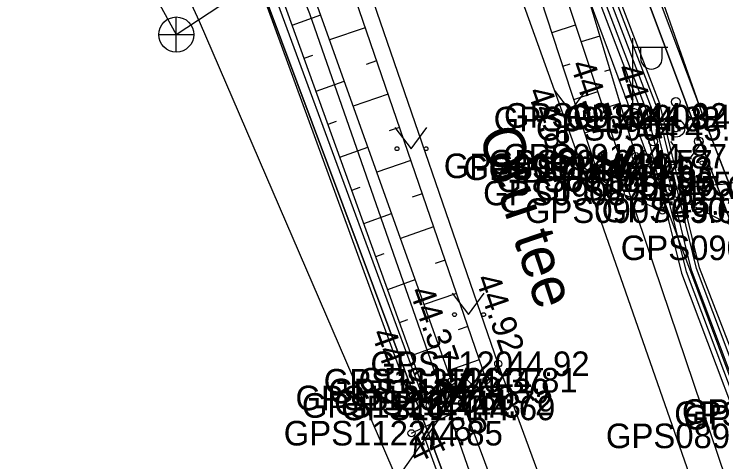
# Model space of a CAD drawing. Extents: x 551623 to 559850, y 6561220 to 6567135.
# Drawn here: x 557153.38 to 557173.53, y 6565632.93 to 6565645.68 of the extents above; entities that cross this region are included whole.
import ezdxf

# ---------------------------------------------------------------- set-up
doc = ezdxf.new("R2010")
doc.units = 0
for name, color, linetype in [('AED', 7, 'Continuous'), ('HALJASTUS', 7, 'Continuous'), ('KKAEV', 7, 'Continuous'), ('KORGUS-EH2000', 7, 'Continuous'), ('KPOHULIIN', 7, 'Continuous'), ('KTRASS', 7, 'Continuous'), ('MOOTKORG-EH2000', 7, 'Continuous'), ('MOOTMPUNKT', 7, 'Continuous'), ('MOOTNR', 7, 'Continuous'), ('MOOTPIIR', 7, 'Continuous'), ('MPKAABEL', 7, 'Continuous'), ('MPOHULIIN', 7, 'Continuous'), ('PIIR', 7, 'Continuous'), ('POST', 7, 'Continuous'), ('PUU', 7, 'Continuous'), ('RELJEEF', 7, 'Continuous'), ('TEE', 7, 'Continuous'), ('TRUUP', 7, 'Continuous'), ('VTRASS', 7, 'Continuous')]:
    doc.layers.add(name, color=color, linetype=linetype)

msp = doc.modelspace()

# ---------------------------------------------------------------- linework, layer by layer
at = {"layer": 'AED'}
for points in [[(557166.088, 6565662.867), (557165.504, 6565662.552), (557168.954, 6565653.509), (557173.01, 6565642.746)], [(557165.03, 6565634.747), (557158.902, 6565651.374)], [(557173.01, 6565642.746), (557174.03, 6565640.102)]]:
    msp.add_lwpolyline(points, dxfattribs=at)
at = {"layer": 'HALJASTUS'}
for p, q in [((557168.759, 6565643.515), (557169.222, 6565642.908)), ((557169.222, 6565642.908), (557169.668, 6565643.515)), ((557164.217, 6565642.452), (557164.681, 6565641.845)), ((557164.681, 6565641.845), (557165.126, 6565642.452)), ((557172.072, 6565642.051), (557172.536, 6565641.444)), ((557172.536, 6565641.444), (557172.981, 6565642.051)), ((557165.856, 6565637.728), (557166.32, 6565637.121)), ((557166.32, 6565637.121), (557166.765, 6565637.728))]:
    msp.add_line(p, q, dxfattribs=at)
for centre in [(557168.821, 6565642.908), (557169.65, 6565642.908), (557164.28, 6565641.845), (557165.108, 6565641.845), (557172.135, 6565641.444), (557172.964, 6565641.444), (557165.919, 6565637.121), (557166.747, 6565637.121)]:
    msp.add_circle(centre, 0.055, dxfattribs=at)
at = {"layer": 'KKAEV'}
for p, q in [((557157.992, 6565644.597), (557157.992, 6565645.597)), ((557157.492, 6565645.097), (557158.492, 6565645.097))]:
    msp.add_line(p, q, dxfattribs=at)
msp.add_circle((557157.992, 6565645.097), 0.5, dxfattribs=at)
at = {"layer": 'KORGUS-EH2000'}
for centre in [(557173.01, 6565642.746), (557171.08, 6565641.633), (557169.533, 6565641.358), (557170.67, 6565641.462), (557167.164, 6565635.721), (557165.832, 6565635.221), (557165.209, 6565634.534), (557164.694, 6565633.743)]:
    msp.add_circle(centre, 0.1, dxfattribs=at)
at = {"layer": 'KPOHULIIN'}
msp.add_lwpolyline([(557153.703, 6565689.258), (557170.996, 6565642.742), (557188.463, 6565596.007), (557203.873, 6565554.539)], dxfattribs=at)
at = {"layer": 'KTRASS'}
for points in [[(557150.612, 6565663.866), (557150.192, 6565663.766), (557158.644, 6565645.481), (557173.639, 6565610.746), (557196.918, 6565549.894), (557198.721, 6565546.112), (557205.717, 6565533.399)], [(557148.593, 6565662.181), (557157.992, 6565645.097), (557171.927, 6565654.262), (557174.296, 6565654.178)]]:
    msp.add_lwpolyline(points, dxfattribs=at)
at = {"layer": 'MOOTMPUNKT'}
for centre in [(557171.108, 6565642.794), (557170.884, 6565642.69), (557173.01, 6565642.746), (557172.226, 6565642.428), (557171.08, 6565641.633), (557169.533, 6565641.358), (557170.67, 6565641.462), (557169.955, 6565641.302), (557170.668, 6565641.266), (557170.748, 6565640.959), (557170.653, 6565640.584), (557172.129, 6565640.72), (557171.843, 6565640.081), (557167.164, 6565635.721), (557165.832, 6565635.221), (557166.823, 6565635.253), (557166.03, 6565634.945), (557165.03, 6565634.747), (557165.209, 6565634.534), (557166.13, 6565634.604), (557166.189, 6565634.463), (557164.694, 6565633.743)]:
    msp.add_circle(centre, 0.1, dxfattribs=at)
at = {"layer": 'MOOTPIIR'}
for points in [[(557216.491, 6565555.797), (557212.624, 6565553.114), (557210.514, 6565552.349), (557205.874, 6565555.444), (557204.861, 6565559.233), (557195.504, 6565582.248), (557189.332, 6565598.167), (557176.218, 6565634.197), (557174.03, 6565640.102), (557173.01, 6565642.746), (557165.813, 6565663.251), (557153.477, 6565695.143)], [(557123.649, 6565597.144), (557131.439, 6565619.888), (557135.989, 6565633.551), (557138.66, 6565635.803), (557139.302, 6565639.392), (557141.878, 6565651.606), (557144.728, 6565653.185), (557154.978, 6565652.55), (557157.159, 6565650.361), (557157.454, 6565649.958), (557158.668, 6565651.145), (557165.654, 6565632.005), (557181.323, 6565589.325)]]:
    msp.add_lwpolyline(points, dxfattribs=at)
at = {"layer": 'MPKAABEL'}
for points in [[(557188.548, 6565598.692), (557188.2, 6565598.718), (557187.721, 6565599.754), (557177.683, 6565625.509), (557172.814, 6565638.437), (557171.697, 6565642.979), (557168.187, 6565652.165), (557167.262, 6565655.589), (557166.044, 6565659.319), (557161.649, 6565671.749), (557157.5, 6565682.422), (557144.324, 6565686.031), (557144.252, 6565688.32), (557143.817, 6565693.4), (557141.734, 6565698.255), (557128.945, 6565725.821), (557129.024, 6565726.455), (557135.182, 6565727.691), (557135.853, 6565727.913)], [(557209.732, 6565551.775), (557208.974, 6565550.692), (557207.404, 6565549.657), (557206.754, 6565549.944), (557204.71, 6565554.095), (557195.922, 6565577.384), (557192.113, 6565587.963), (557191.587, 6565590.183), (557188.187, 6565598.385), (557187.588, 6565599.68), (557177.543, 6565625.455), (557172.671, 6565638.39), (557171.554, 6565642.933), (557168.044, 6565652.12), (557167.118, 6565655.546), (557165.901, 6565659.272), (557161.507, 6565671.698), (557157.386, 6565682.297), (557144.178, 6565685.914), (557143.348, 6565686.055)], [(557188.548, 6565598.692), (557187.875, 6565599.817), (557172.894, 6565638.449), (557171.765, 6565643.124), (557168.471, 6565651.705), (557166.124, 6565659.543), (557164.776, 6565659.799), (557155.378, 6565657.29), (557150.73, 6565663.434)], [(557187.456, 6565599.606), (557177.403, 6565625.401), (557172.528, 6565638.343), (557171.411, 6565642.887), (557167.901, 6565652.074), (557166.974, 6565655.503), (557165.736, 6565659.294), (557164.874, 6565659.594), (557157.078, 6565657.517), (557142.525, 6565654.193), (557141.608, 6565653.807), (557141.26, 6565653.022), (557136.914, 6565641.202), (557134.897, 6565635.657), (557131.035, 6565624.808), (557126.58, 6565612.013), (557124.657, 6565607.634)], [(557124.798, 6565607.582), (557126.72, 6565611.959), (557131.176, 6565624.758), (557135.038, 6565635.606), (557137.055, 6565641.15), (557141.399, 6565652.966), (557141.721, 6565653.692), (557142.571, 6565654.05), (557157.114, 6565657.371), (557164.868, 6565659.437), (557165.617, 6565659.177), (557166.831, 6565655.46), (557167.758, 6565652.029), (557171.268, 6565642.841), (557172.386, 6565638.297), (557177.262, 6565625.348), (557187.324, 6565599.533)]]:
    msp.add_lwpolyline(points, dxfattribs=at)
at = {"layer": 'MPOHULIIN'}
msp.add_lwpolyline([(557153.703, 6565689.258), (557170.996, 6565642.742), (557188.463, 6565596.007), (557203.873, 6565554.539)], dxfattribs=at)
at = {"layer": 'PIIR'}
msp.add_lwpolyline([(557169.97, 6565369.7), (557178.6, 6565401.44), (557191.37, 6565459.67), (557200.72, 6565502.33), (557207.99, 6565535.49), (557196.11, 6565551.01), (557181.52, 6565590.04), (557157.5, 6565654.27), (557143.03, 6565692.36), (557127.82, 6565722.36), (557090.07, 6565796.84), (557098.32, 6565822.27), (557112.7, 6565823.81), (557104.44, 6565797.12), (557104.79, 6565790.25), (557125.5, 6565749.51), (557153.03, 6565695.14), (557165.18, 6565662.77), (557205.13, 6565556), (557206.12, 6565554.71), (557210.7, 6565548.72), (557217.51, 6565539.84)], dxfattribs=at)
for points in [[(557221.04, 6565732.05), (557261.47, 6565690), (557262.54, 6565687.68), (557262.21, 6565684.68), (557253.96, 6565672.24), (557244.92, 6565658.88), (557239.68, 6565647.67), (557235.81, 6565635.09), (557232.31, 6565621.12), (557216.16, 6565551.43), (557215.43, 6565552.43), (557210.88, 6565558.36), (557206.12, 6565554.71), (557205.13, 6565556), (557165.18, 6565662.77)], [(557142.14, 6565653.78), (557157.5, 6565654.27), (557181.52, 6565590.04), (557174.05, 6565568.29), (557122.77, 6565599.28)]]:
    msp.add_lwpolyline(points, close=True, dxfattribs=at)
at = {"layer": 'POST'}
for p, q in [((557170.996, 6565642.992), (557170.996, 6565644.992)), ((557170.996, 6565644.742), (557171.996, 6565644.742)), ((557171.223, 6565644.421), (557171.223, 6565644.742)), ((557171.835, 6565644.421), (557171.835, 6565644.742)), ((557170.996, 6565642.742), (557170.996, 6565642.742))]:
    msp.add_line(p, q, dxfattribs=at)
msp.add_circle((557170.996, 6565642.742), 0.25, dxfattribs=at)
msp.add_arc((557171.529, 6565644.421), 0.306, 180, 0, dxfattribs=at)
at = {"layer": 'PUU'}
for centre, radius in [((557172.226, 6565643.178), 0.125), ((557172.226, 6565642.428), 0.25), ((557171.576, 6565642.053), 0.125), ((557172.876, 6565642.053), 0.125)]:
    msp.add_circle(centre, radius, dxfattribs=at)
at = {"layer": 'RELJEEF'}
for p, q in [((557161.298, 6565645.364), (557162.107, 6565645.656)), ((557163.375, 6565645.291), (557162.362, 6565644.942)), ((557168.696, 6565645.151), (557169.364, 6565645.37)), ((557170.055, 6565645.047), (557169.525, 6565644.888)), ((557161.638, 6565644.423), (557161.879, 6565644.51)), ((557163.7, 6565644.345), (557163.399, 6565644.242)), ((557169.006, 6565644.201), (557169.209, 6565644.267)), ((557170.342, 6565644.089), (557170.192, 6565644.044)), ((557161.978, 6565643.482), (557162.78, 6565643.772)), ((557169.317, 6565643.25), (557169.998, 6565643.473)), ((557164.025, 6565643.399), (557163.034, 6565643.059)), ((557170.63, 6565643.132), (557170.159, 6565642.99)), ((557162.317, 6565642.542), (557162.557, 6565642.628)), ((557164.35, 6565642.453), (557164.056, 6565642.352)), ((557169.628, 6565642.3), (557169.834, 6565642.367)), ((557170.917, 6565642.174), (557170.785, 6565642.134)), ((557162.657, 6565641.601), (557163.452, 6565641.888)), ((557164.674, 6565641.507), (557163.707, 6565641.175)), ((557169.939, 6565641.35), (557170.632, 6565641.576)), ((557162.997, 6565640.661), (557163.234, 6565640.747)), ((557164.999, 6565640.562), (557164.712, 6565640.463)), ((557163.336, 6565639.72), (557164.124, 6565640.005)), ((557165.324, 6565639.616), (557164.379, 6565639.291)), ((557163.676, 6565638.78), (557163.911, 6565638.865)), ((557165.649, 6565638.67), (557165.369, 6565638.574)), ((557164.016, 6565637.839), (557164.797, 6565638.121)), ((557165.974, 6565637.724), (557165.051, 6565637.408)), ((557164.355, 6565636.899), (557164.589, 6565636.983)), ((557166.299, 6565636.779), (557166.025, 6565636.685)), ((557164.695, 6565635.958), (557165.469, 6565636.238)), ((557166.624, 6565635.833), (557165.724, 6565635.524)), ((557165.693, 6565634.571), (557165.832, 6565635.221)), ((557166.54, 6565634.989), (557166.237, 6565635.313)), ((557165.035, 6565635.018), (557165.266, 6565635.101))]:
    msp.add_line(p, q, dxfattribs=at)
for points in [[(557165.832, 6565635.221), (557159.708, 6565652.375), (557158.674, 6565654.103), (557154.742, 6565667.577), (557152.759, 6565673.936), (557151.516, 6565674.828), (557149.499, 6565674.094), (557148.173, 6565671.353)], [(557154.742, 6565667.577), (557155.418, 6565666.946), (557160.214, 6565654.494), (557166.823, 6565635.253), (557166.13, 6565634.604), (557165.209, 6565634.534), (557158.883, 6565652.052), (557157.159, 6565650.361)], [(557168.093, 6565658.959), (557167.208, 6565658.562), (557166.606, 6565657.386), (557166.615, 6565655.528), (557167.026, 6565652.367), (557170.67, 6565641.462)], [(557168.518, 6565657.455), (557167.888, 6565656.588), (557167.399, 6565655.451), (557167.816, 6565652.5), (557171.08, 6565641.633), (557170.748, 6565640.959), (557169.955, 6565641.302), (557166.469, 6565651.955), (557165.931, 6565655.138), (557165.41, 6565656.749)]]:
    msp.add_lwpolyline(points, dxfattribs=at)
at = {"layer": 'TEE'}
for points in [[(557152.112, 6565688.481), (557157.713, 6565674.641), (557162.021, 6565662.419), (557165.82, 6565651.689), (557169.533, 6565641.358), (557173.023, 6565631.377), (557179.06, 6565614.785), (557185.909, 6565597.09), (557192.171, 6565581.122), (557199.262, 6565562.738), (557199.582, 6565562.573), (557200.758, 6565559.782), (557200.595, 6565559.238), (557202.926, 6565553.852), (557206.467, 6565546.966), (557208.553, 6565543.774), (557209.481, 6565542.658), (557210.82, 6565542.39), (557212.926, 6565542.8), (557215.219, 6565543.815)], [(557182.465, 6565595.086), (557175.639, 6565612.889), (557172.326, 6565621.701), (557167.164, 6565635.721), (557160.75, 6565654.334), (557156.171, 6565667.14), (557153.025, 6565675.538), (557150.862, 6565675.919), (557148.564, 6565674.705), (557146.52, 6565672.286)], [(557169.533, 6565641.358), (557170.653, 6565640.584), (557171.843, 6565640.081), (557172.129, 6565640.72), (557173.673, 6565640.842), (557174.358, 6565640.996)], [(557164.694, 6565633.743), (557166.189, 6565634.463), (557167.164, 6565635.721)]]:
    msp.add_lwpolyline(points, dxfattribs=at)
at = {"layer": 'TRUUP'}
for p, q in [((557170.636, 6565641.362), (557170.918, 6565641.932)), ((557170.668, 6565641.266), (557170.982, 6565641.9)), ((557170.7, 6565641.171), (557171.046, 6565641.868)), ((557170.878, 6565641.851), (557170.974, 6565641.724)), ((557170.891, 6565641.876), (557170.986, 6565641.749)), ((557170.903, 6565641.901), (557170.999, 6565641.774)), ((557170.915, 6565641.927), (557171.011, 6565641.799)), ((557170.918, 6565641.932), (557171.046, 6565641.868)), ((557170.958, 6565641.912), (557171.024, 6565641.824)), ((557171.008, 6565641.887), (557171.036, 6565641.849)), ((557170.779, 6565641.651), (557170.875, 6565641.523)), ((557170.791, 6565641.676), (557170.887, 6565641.548)), ((557170.804, 6565641.701), (557170.9, 6565641.573)), ((557170.816, 6565641.726), (557170.912, 6565641.598)), ((557170.829, 6565641.751), (557170.924, 6565641.624)), ((557170.841, 6565641.776), (557170.937, 6565641.649)), ((557170.853, 6565641.801), (557170.949, 6565641.674)), ((557170.866, 6565641.826), (557170.962, 6565641.699)), ((557170.066, 6565641.644), (557170.003, 6565641.516)), ((557170.003, 6565641.516), (557170.7, 6565641.171)), ((557170.016, 6565641.542), (557170.055, 6565641.49)), ((557170.028, 6565641.567), (557170.105, 6565641.465)), ((557170.034, 6565641.58), (557170.668, 6565641.266)), ((557170.041, 6565641.592), (557170.155, 6565641.441)), ((557170.053, 6565641.618), (557170.204, 6565641.416)), ((557170.066, 6565641.644), (557170.636, 6565641.362)), ((557170.066, 6565641.643), (557170.254, 6565641.392)), ((557170.114, 6565641.62), (557170.304, 6565641.367)), ((557170.164, 6565641.595), (557170.354, 6565641.342)), ((557170.214, 6565641.571), (557170.404, 6565641.318)), ((557170.263, 6565641.546), (557170.453, 6565641.293)), ((557170.313, 6565641.521), (557170.503, 6565641.268)), ((557170.363, 6565641.497), (557170.553, 6565641.244)), ((557170.413, 6565641.472), (557170.603, 6565641.219)), ((557170.463, 6565641.447), (557170.653, 6565641.194)), ((557170.68, 6565641.45), (557170.775, 6565641.322)), ((557170.692, 6565641.475), (557170.788, 6565641.347)), ((557170.704, 6565641.5), (557170.8, 6565641.373)), ((557170.717, 6565641.525), (557170.813, 6565641.398)), ((557170.729, 6565641.55), (557170.825, 6565641.423)), ((557170.742, 6565641.575), (557170.837, 6565641.448)), ((557170.754, 6565641.6), (557170.85, 6565641.473)), ((557170.767, 6565641.625), (557170.862, 6565641.498)), ((557170.512, 6565641.423), (557170.701, 6565641.172)), ((557170.562, 6565641.398), (557170.713, 6565641.197)), ((557170.612, 6565641.373), (557170.726, 6565641.222)), ((557170.642, 6565641.375), (557170.738, 6565641.247)), ((557170.655, 6565641.4), (557170.751, 6565641.272)), ((557170.667, 6565641.425), (557170.763, 6565641.297)), ((557170.668, 6565641.266), (557173.839, 6565631.887)), ((557165.995, 6565635.039), (557166.259, 6565635.618)), ((557166.256, 6565635.613), (557166.356, 6565635.489)), ((557166.259, 6565635.618), (557166.388, 6565635.559)), ((557166.299, 6565635.6), (557166.368, 6565635.514)), ((557166.03, 6565634.945), (557166.324, 6565635.589)), ((557166.066, 6565634.851), (557166.388, 6565635.559)), ((557166.164, 6565635.409), (557166.263, 6565635.285)), ((557166.175, 6565635.435), (557166.275, 6565635.31)), ((557166.187, 6565635.46), (557166.287, 6565635.336)), ((557166.198, 6565635.486), (557166.298, 6565635.361)), ((557166.21, 6565635.511), (557166.31, 6565635.387)), ((557166.222, 6565635.537), (557166.321, 6565635.412)), ((557166.233, 6565635.562), (557166.333, 6565635.438)), ((557166.245, 6565635.587), (557166.345, 6565635.463)), ((557166.35, 6565635.577), (557166.379, 6565635.54)), ((557165.416, 6565635.303), (557165.357, 6565635.173)), ((557165.37, 6565635.2), (557165.411, 6565635.149)), ((557165.381, 6565635.225), (557165.461, 6565635.126)), ((557165.387, 6565635.238), (557166.03, 6565634.945)), ((557165.393, 6565635.251), (557165.512, 6565635.103)), ((557165.404, 6565635.276), (557165.562, 6565635.08)), ((557165.416, 6565635.303), (557165.995, 6565635.039)), ((557165.416, 6565635.302), (557165.613, 6565635.057)), ((557165.465, 6565635.281), (557165.663, 6565635.034)), ((557165.516, 6565635.258), (557165.714, 6565635.011)), ((557165.566, 6565635.235), (557165.764, 6565634.988)), ((557165.617, 6565635.212), (557165.815, 6565634.965)), ((557166.071, 6565635.205), (557166.171, 6565635.081)), ((557166.082, 6565635.231), (557166.182, 6565635.107)), ((557166.094, 6565635.256), (557166.194, 6565635.132)), ((557166.106, 6565635.282), (557166.205, 6565635.157)), ((557166.117, 6565635.307), (557166.217, 6565635.183)), ((557166.129, 6565635.333), (557166.229, 6565635.208)), ((557166.14, 6565635.358), (557166.24, 6565635.234)), ((557166.152, 6565635.384), (557166.252, 6565635.259)), ((557165.357, 6565635.173), (557166.066, 6565634.851)), ((557165.667, 6565635.189), (557165.866, 6565634.942)), ((557165.718, 6565635.166), (557165.916, 6565634.919)), ((557165.769, 6565635.142), (557165.967, 6565634.896)), ((557165.819, 6565635.119), (557166.017, 6565634.873)), ((557165.87, 6565635.096), (557166.066, 6565634.852)), ((557165.92, 6565635.073), (557166.078, 6565634.877)), ((557165.971, 6565635.05), (557166.089, 6565634.903)), ((557166.001, 6565635.052), (557166.101, 6565634.928)), ((557166.013, 6565635.078), (557166.113, 6565634.954)), ((557166.024, 6565635.103), (557166.124, 6565634.979)), ((557166.036, 6565635.129), (557166.136, 6565635.005)), ((557166.048, 6565635.154), (557166.147, 6565635.03)), ((557166.059, 6565635.18), (557166.159, 6565635.056)), ((557171.225, 6565621.067), (557166.03, 6565634.945))]:
    msp.add_line(p, q, dxfattribs=at)
for points in [[(557170.668, 6565641.266), (557176.983, 6565638.055), (557183.041, 6565638.055)], [(557166.03, 6565634.945), (557162.679, 6565630.187), (557156.622, 6565630.187)]]:
    msp.add_lwpolyline(points, dxfattribs=at)
at = {"layer": 'VTRASS'}
msp.add_lwpolyline([(557115.66, 6565747.205), (557116.6, 6565745.95), (557118.862, 6565742.086), (557123.592, 6565733.985), (557128, 6565724.91), (557133.901, 6565713.565), (557137.172, 6565705.275), (557143.72, 6565692.17), (557145.33, 6565689.5), (557146.212, 6565687.647), (557152.367, 6565674.724), (557157.202, 6565662.525), (557157.732, 6565655.925), (557161.79, 6565645.7), (557169.292, 6565624.215), (557174.732, 6565611.695), (557187.282, 6565578.865), (557198.542, 6565548.245), (557204.972, 6565538.305), (557209.723, 6565531.974), (557211.782, 6565529.485), (557223.052, 6565517.415)], dxfattribs=at)

# ---------------------------------------------------------------- texts
at = {"layer": 'KORGUS-EH2000'}
for s, rotation, p in [(' 44.57', 288.4777, (557169.124, 6565644.494)), (' 44.87', 286.7136, (557170.438, 6565644.397)), (' 44.89', 289.2748, (557167.898, 6565643.721)), (' 45.08', 7.0748, (557171.935, 6565639.787)), (' 44.92', 289.0133, (557166.422, 6565638.396)), (' 44.37', 289.645, (557164.539, 6565638.035)), (' 44.73', 289.8571, (557163.448, 6565636.839)), (' 44.85', 25.6974, (557164.59, 6565632.754))]:
    msp.add_text(s, height=0.7, rotation=rotation, dxfattribs=at).set_placement(p)
msp.add_text(' 45.02', height=0.7, dxfattribs=at).set_placement((557173.01, 6565642.396))
at = {"layer": 'MOOTKORG-EH2000'}
for s, p in [(' 44.92', (557171.108, 6565642.444)), (' 45.02', (557173.01, 6565642.396)), (' 44.83', (557170.884, 6565642.34)), (' 45.02', (557172.226, 6565642.078)), (' 44.87', (557171.08, 6565641.283)), (' 44.89', (557169.533, 6565641.008)), (' 44.84', (557169.955, 6565640.952)), (' 44.57', (557170.67, 6565641.112)), (' 44.53', (557170.668, 6565640.916)), (' 44.85', (557170.748, 6565640.609)), (' 45.02', (557172.129, 6565640.37)), (' 44.87', (557170.653, 6565640.234)), (' 45.00', (557171.843, 6565639.731)), (' 44.92', (557167.164, 6565635.371)), (' 44.81', (557166.823, 6565634.903)), (' 44.37', (557165.832, 6565634.872)), (' 44.39', (557166.03, 6565634.595)), (' 44.80', (557165.03, 6565634.397)), (' 44.73', (557165.209, 6565634.184)), (' 44.72', (557166.13, 6565634.254)), (' 44.69', (557166.189, 6565634.113)), (' 44.85', (557164.694, 6565633.393))]:
    msp.add_text(s, height=0.7, dxfattribs=at).set_placement(p)
at = {"layer": 'MOOTNR'}
for s, p in [('GPS0915 ', (557167.328, 6565642.444)), ('GPS0903 ', (557169.09, 6565642.396)), ('GPS0914 ', (557167.034, 6565642.34)), ('GPS0904 ', (557168.236, 6565642.078)), ('GPS0913 ', (557167.3, 6565641.283)), ('GPS0909 ', (557165.613, 6565641.008)), ('GPS0912 ', (557166.175, 6565640.952)), ('GPS0916 ', (557166.89, 6565641.112)), ('GPS0910 ', (557166.888, 6565640.916)), ('GPS0911 ', (557167.108, 6565640.609)), ('GPS0906 ', (557168.209, 6565640.37)), ('GPS0905 ', (557169.753, 6565640.492)), ('GPS0908 ', (557166.734, 6565640.234)), ('GPS0907 ', (557167.923, 6565639.731)), ('GPS0902 ', (557170.111, 6565639.752)), ('GPS0901 ', (557170.654, 6565638.673)), ('GPS1120 ', (557163.524, 6565635.371)), ('GPS1126 ', (557163.183, 6565634.903)), ('GPS1125 ', (557162.192, 6565634.872)), ('GPS1124 ', (557162.321, 6565634.595)), ('GPS1123 ', (557161.39, 6565634.397)), ('GPS1128 ', (557161.57, 6565634.184)), ('GPS1127 ', (557162.49, 6565634.254)), ('GPS1121 ', (557162.689, 6565634.113)), ('GPS0890 ', (557172.177, 6565633.948)), ('GPS0892 ', (557172.396, 6565634.01)), ('GPS0891 ', (557172.439, 6565633.847)), ('GPS1122 ', (557161.054, 6565633.393)), ('GPS0893 ', (557170.231, 6565633.317))]:
    msp.add_text(s, height=0.7, dxfattribs=at).set_placement(p)
at = {"layer": 'TEE'}
msp.add_text('Oru tee', height=1.2, rotation=288.5693, dxfattribs=at).set_placement((557166.586, 6565642.273))

doc.saveas('drawing.dxf')
